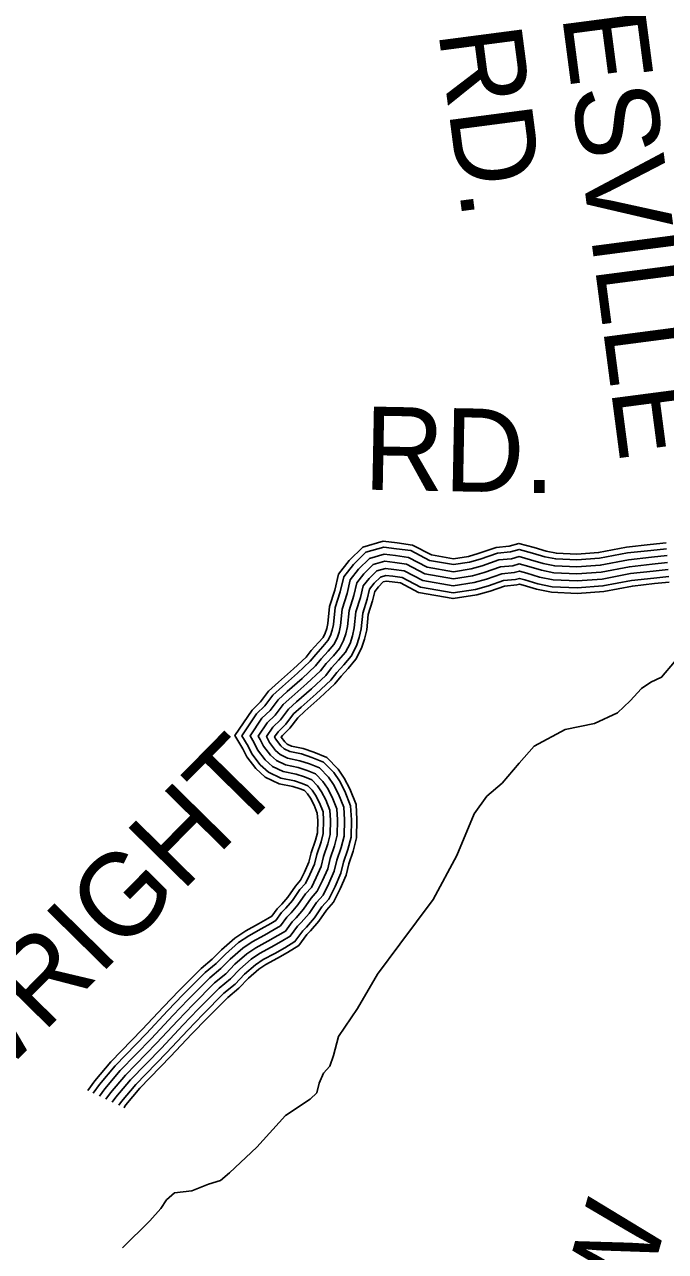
# Model space of a CAD drawing. Extents: x 1788175 to 1969470, y 584502 to 738744.
# Drawn here: x 1923076 to 1925929, y 632853 to 638311 of the extents above; entities that cross this region are included whole.
import ezdxf

# ---------------------------------------------------------------- set-up
doc = ezdxf.new("R2010")
doc.units = 0
for name, color, linetype in [('DESIGN - ROW - Right-of-Way and Easement Labels', 7, 'Continuous'), ('DESIGN - TRANSPORTATION - Text', 7, 'Continuous'), ('SURVEY - TRANSPORTATION - Roads', 7, 'Continuous')]:
    doc.layers.add(name, color=color, linetype=linetype)

msp = doc.modelspace()

# ---------------------------------------------------------------- linework, layer by layer
at = {"layer": 'DESIGN - TRANSPORTATION - Text'}
msp.add_lwpolyline([(1925969.4, 635476), (1925911.3, 635408.3), (1925863.2, 635385.8), (1925821.6, 635357.8), (1925772.3, 635302.9), (1925715, 635249.4), (1925612.9, 635201.7), (1925482.8, 635175.6), (1925345, 635100.5), (1925277.6, 635025.9), (1925201.4, 634936.4), (1925134.4, 634877.9), (1925077.3, 634800.2), (1924999.9, 634614.1), (1924895.2, 634419.3), (1924746.7, 634220.6), (1924646.5, 634086.6), (1924558.1, 633933.6), (1924473.1, 633809.1), (1924450.7, 633724.6), (1924435, 633676.9), (1924407.6, 633646.2), (1924387.6, 633602.1), (1924377.5, 633558.9), (1924348, 633530), (1924238.1, 633457.5), (1924110.4, 633317), (1923988.3, 633203.1), (1923949.2, 633169.3), (1923894.5, 633152.2), (1923820.9, 633123.3), (1923743.4, 633114.1), (1923708.1, 633082.7), (1923683.5, 633044.2), (1923634.3, 632989.4), (1923512.7, 632869.5)], dxfattribs=at)
at = {"layer": 'SURVEY - TRANSPORTATION - Roads'}
for points in [[(1925931.4, 636004.9), (1925860.8, 635997.6), (1925755.2, 635985.7), (1925631.3, 635962.2), (1925533.5, 635955.4), (1925443.2, 635959.4), (1925397.9, 635968.4), (1925344.5, 635984.8), (1925276.7, 636003.1), (1925233.5, 635990.1), (1925175.6, 635985.1), (1925095.9, 635957.3), (1925051.8, 635944.7), (1924985.7, 635934.5), (1924886.9, 635951.9), (1924802.9, 635995.5), (1924735.1, 636004.9), (1924672.6, 636012.6), (1924582.3, 635986.8), (1924520.7, 635926.4), (1924473.8, 635866.1), (1924457, 635794.5), (1924434, 635722.5), (1924426.7, 635646.9), (1924421.2, 635623.8), (1924414.8, 635603.7), (1924405.2, 635584.9), (1924385.3, 635561.5), (1924352.6, 635525.8), (1924329.3, 635496.2), (1924273.8, 635444.6), (1924206.8, 635385.7), (1924162.7, 635345.2), (1924126.6, 635297.6), (1924089.3, 635261.4), (1924012.6, 635148.3), (1924048.5, 635088.4), (1924065.4, 635053.9), (1924106.2, 635000.9), (1924147.8, 634963.5), (1924209.3, 634933.8), (1924271, 634921.5), (1924303.4, 634910.7), (1924321.8, 634903.2), (1924336.3, 634888.3), (1924349.4, 634869.1), (1924365.5, 634837.9), (1924379.2, 634803.5), (1924381, 634771), (1924380.1, 634715.8), (1924372, 634683), (1924352.7, 634626.6), (1924342.3, 634584.2), (1924322.8, 634540.4), (1924305.2, 634504.7), (1924282, 634478.5), (1924248.3, 634429.4), (1924221, 634397.6), (1924200.4, 634377), (1924176.6, 634344.4), (1924159.1, 634333.7), (1924117.4, 634310.2), (1924060.8, 634279.8), (1924012.9, 634247.6), (1923952.6, 634194.7), (1923912.1, 634153.1), (1923862.9, 634112.6), (1923764.8, 634013.6), (1923694.7, 633941.6), (1923600, 633840.1), (1923460.4, 633696.4), (1923389.1, 633612.2), (1923358.5, 633569.2)], [(1925933.4, 635979.2), (1925863.6, 635972), (1925759.1, 635960.3), (1925634.6, 635936.7), (1925533.9, 635929.6), (1925440.1, 635933.8), (1925391.6, 635943.5), (1925337.3, 635960.1), (1925277.1, 635976.4), (1925238.4, 635964.7), (1925181, 635959.8), (1925103.7, 635932.7), (1925057.3, 635919.5), (1924985.4, 635908.4), (1924878.5, 635927.2), (1924794.9, 635970.6), (1924731.7, 635979.4), (1924674.7, 635986.4), (1924595.6, 635963.9), (1924539.9, 635909.3), (1924497.6, 635854.8), (1924481.8, 635787.7), (1924459.4, 635717.3), (1924452.1, 635642.7), (1924446, 635616.9), (1924438.7, 635593.9), (1924426.7, 635570.5), (1924404.6, 635544.4), (1924372.2, 635509.1), (1924348.2, 635478.7), (1924291.1, 635425.6), (1924224, 635366.6), (1924181.8, 635327.8), (1924145.9, 635280.5), (1924109.2, 635244.8), (1924043.1, 635147.4), (1924071.1, 635100.7), (1924087.3, 635067.5), (1924125.2, 635018.4), (1924162.2, 634985.1), (1924217.5, 634958.4), (1924277.6, 634946.4), (1924312.3, 634934.8), (1924336.5, 634925), (1924356.2, 634904.6), (1924371.5, 634882.3), (1924388.9, 634848.6), (1924404.7, 634809.1), (1924406.7, 634771.5), (1924405.8, 634712.5), (1924396.7, 634675.7), (1924377.4, 634619.4), (1924366.7, 634575.8), (1924346.1, 634529.5), (1924326.8, 634490.2), (1924302.3, 634462.6), (1924268.7, 634413.7), (1924239.8, 634380.1), (1924220, 634360.3), (1924194.4, 634325.1), (1924172.1, 634311.5), (1924129.8, 634287.7), (1924074.1, 634257.7), (1924028.6, 634227.2), (1923970.3, 634176.1), (1923929.5, 634134.1), (1923880.3, 634093.6), (1923783.1, 633995.6), (1923713.3, 633923.8), (1923618.6, 633822.3), (1923479.4, 633679.1), (1923409.4, 633596.4), (1923382, 633557.9)], [(1925935.8, 635948.3), (1925866.9, 635941.2), (1925763.7, 635929.6), (1925638.6, 635905.9), (1925534.3, 635898.6), (1925436.3, 635902.9), (1925384, 635913.4), (1925328.7, 635930.3), (1925277.5, 635944.1), (1925244.2, 635934.1), (1925187.6, 635929.2), (1925113.1, 635903.2), (1925064, 635889.2), (1924985.1, 635877), (1924868.5, 635897.5), (1924785.4, 635940.7), (1924727.7, 635948.7), (1924677.1, 635954.9), (1924611.7, 635936.2), (1924563.1, 635888.6), (1924526.2, 635841.1), (1924511.7, 635779.4), (1924489.9, 635711), (1924482.7, 635637.6), (1924475.9, 635608.6), (1924467.4, 635582), (1924452.7, 635553.2), (1924427.8, 635523.9), (1924395.9, 635489), (1924371.1, 635457.6), (1924311.9, 635402.5), (1924244.7, 635343.5), (1924204.8, 635306.8), (1924169.2, 635259.9), (1924133, 635224.8), (1924079.9, 635146.4), (1924098.4, 635115.5), (1924113.8, 635083.9), (1924148, 635039.6), (1924179.7, 635011.1), (1924227.5, 634988), (1924285.6, 634976.4), (1924323, 634963.9), (1924354.3, 634951.2), (1924380.3, 634924.3), (1924398.2, 634898.2), (1924417.1, 634861.5), (1924435.4, 634815.9), (1924437.7, 634772), (1924436.7, 634708.5), (1924426.5, 634667), (1924407.2, 634610.6), (1924396.1, 634565.7), (1924374.2, 634516.4), (1924352.8, 634472.8), (1924326.8, 634443.5), (1924293.3, 634394.8), (1924262.6, 634359), (1924243.6, 634340), (1924215.8, 634301.8), (1924187.8, 634284.8), (1924144.8, 634260.5), (1924090.1, 634231.1), (1924047.5, 634202.6), (1923991.7, 634153.6), (1923950.5, 634111.3), (1923901.2, 634070.6), (1923805.2, 633973.9), (1923735.8, 633902.5), (1923641.1, 633800.9), (1923502.4, 633658.2), (1923433.9, 633577.3), (1923410.4, 633544.3)], [(1925938.2, 635917.4), (1925870.2, 635910.4), (1925768.3, 635898.9), (1925642.6, 635875.1), (1925534.7, 635867.5), (1925432.6, 635872.1), (1925376.4, 635883.3), (1925320.2, 635900.5), (1925278, 635911.9), (1925250.1, 635903.5), (1925194.1, 635898.7), (1925122.4, 635873.6), (1925070.6, 635858.9), (1924984.8, 635845.6), (1924858.4, 635867.8), (1924775.8, 635910.7), (1924723.7, 635918), (1924679.6, 635923.3), (1924627.8, 635908.6), (1924586.3, 635867.9), (1924554.8, 635827.4), (1924541.6, 635771.1), (1924520.4, 635704.7), (1924513.4, 635632.5), (1924505.8, 635600.4), (1924496.2, 635570.2), (1924478.7, 635535.9), (1924451.1, 635503.4), (1924419.5, 635468.9), (1924393.9, 635436.5), (1924332.7, 635379.5), (1924265.4, 635320.5), (1924227.9, 635285.9), (1924192.5, 635239.3), (1924156.9, 635204.8), (1924116.6, 635145.4), (1924125.7, 635130.3), (1924140.3, 635100.4), (1924170.8, 635060.7), (1924197.1, 635037.1), (1924237.4, 635017.6), (1924293.6, 635006.4), (1924333.8, 634993), (1924372, 634977.5), (1924404.4, 634943.9), (1924424.8, 634914.2), (1924445.4, 634874.4), (1924466.1, 634822.6), (1924468.7, 634772.6), (1924467.6, 634704.5), (1924456.2, 634658.2), (1924437, 634601.9), (1924425.6, 634555.7), (1924402.3, 634503.2), (1924378.7, 634455.4), (1924351.3, 634424.4), (1924317.9, 634375.8), (1924285.3, 634337.9), (1924267.3, 634319.8), (1924237.2, 634278.5), (1924203.4, 634258), (1924159.7, 634233.4), (1924106.1, 634204.5), (1924066.4, 634177.9), (1924013, 634131.1), (1923971.6, 634088.4), (1923922.1, 634047.7), (1923827.3, 633952.2), (1923758.3, 633881.1), (1923663.6, 633779.6), (1923525.4, 633637.4), (1923458.4, 633558.3), (1923438.7, 633530.7)], [(1925938.2, 635917.4), (1925870.2, 635910.4), (1925768.3, 635898.9), (1925642.6, 635875.1), (1925534.7, 635867.5), (1925432.6, 635872.1), (1925376.4, 635883.3), (1925320.2, 635900.5), (1925278, 635911.9), (1925250.1, 635903.5), (1925194.1, 635898.7), (1925122.4, 635873.6), (1925070.6, 635858.9), (1924984.8, 635845.6), (1924858.4, 635867.8), (1924775.8, 635910.7), (1924723.7, 635918), (1924679.6, 635923.3), (1924627.8, 635908.6), (1924586.3, 635867.9), (1924554.8, 635827.4), (1924541.6, 635771.1), (1924520.4, 635704.7), (1924513.4, 635632.5), (1924505.8, 635600.4), (1924496.2, 635570.2), (1924478.7, 635535.9), (1924451.1, 635503.4), (1924419.5, 635468.9), (1924393.9, 635436.5), (1924332.7, 635379.5), (1924265.4, 635320.5), (1924227.9, 635285.9), (1924192.5, 635239.3), (1924156.9, 635204.8), (1924116.6, 635145.4), (1924125.7, 635130.3), (1924140.3, 635100.4), (1924170.8, 635060.7), (1924197.1, 635037.1), (1924237.4, 635017.6), (1924293.6, 635006.4), (1924333.8, 634993), (1924372, 634977.5), (1924404.4, 634943.9), (1924424.8, 634914.2), (1924445.4, 634874.4), (1924466.1, 634822.6), (1924468.7, 634772.6), (1924467.6, 634704.5), (1924456.2, 634658.2), (1924437, 634601.9), (1924425.6, 634555.7), (1924402.3, 634503.2), (1924378.7, 634455.4), (1924351.3, 634424.4), (1924317.9, 634375.8), (1924285.3, 634337.9), (1924267.3, 634319.8), (1924237.2, 634278.5), (1924203.4, 634258), (1924159.7, 634233.4), (1924106.1, 634204.5), (1924066.4, 634177.9), (1924013, 634131.1), (1923971.6, 634088.4), (1923922.1, 634047.7), (1923827.3, 633952.2), (1923758.3, 633881.1), (1923663.6, 633779.6), (1923525.4, 633637.4), (1923458.4, 633558.3), (1923438.7, 633530.7)], [(1925940.5, 635886.5), (1925873.5, 635879.6), (1925773, 635868.3), (1925646.6, 635844.3), (1925535.1, 635836.5), (1925428.8, 635841.2), (1925368.8, 635853.2), (1925311.6, 635870.7), (1925278.4, 635879.7), (1925256, 635872.9), (1925200.7, 635868.1), (1925131.8, 635844), (1925077.2, 635828.5), (1924984.4, 635814.2), (1924848.4, 635838.1), (1924766.3, 635880.7), (1924719.7, 635887.2), (1924682.1, 635891.8), (1924643.9, 635880.9), (1924609.5, 635847.2), (1924583.5, 635813.7), (1924571.5, 635762.9), (1924551, 635698.4), (1924544, 635627.4), (1924535.7, 635592.1), (1924525, 635558.3), (1924504.6, 635518.5), (1924474.3, 635482.9), (1924443.2, 635448.8), (1924416.8, 635415.4), (1924353.4, 635356.5), (1924286.2, 635297.4), (1924250.9, 635265), (1924215.7, 635218.7), (1924180.8, 635184.7), (1924153.3, 635144.3), (1924166.7, 635116.8), (1924193.6, 635081.9), (1924214.6, 635063.1), (1924247.3, 635047.3), (1924301.6, 635036.4), (1924344.5, 635022.1), (1924389.7, 635003.8), (1924428.5, 634963.6), (1924451.5, 634930.1), (1924473.6, 634887.3), (1924496.8, 634829.4), (1924499.7, 634773.2), (1924498.6, 634700.5), (1924486, 634649.5), (1924466.7, 634593.1), (1924455, 634545.6), (1924430.3, 634490.1), (1924404.7, 634438), (1924375.8, 634405.3), (1924342.5, 634356.9), (1924308.1, 634316.8), (1924290.9, 634299.6), (1924258.6, 634255.3), (1924219.1, 634231.3), (1924174.7, 634206.2), (1924122.1, 634178), (1924085.4, 634153.3), (1924034.4, 634108.6), (1923992.6, 634065.6), (1923943, 634024.7), (1923849.4, 633930.5), (1923780.7, 633859.7), (1923686, 633758.2), (1923548.4, 633616.5), (1923482.9, 633539.3), (1923467.1, 633517.1)], [(1925942.9, 635855.6), (1925876.9, 635848.8), (1925777.6, 635837.6), (1925650.6, 635813.5), (1925535.5, 635805.4), (1925425.1, 635810.3), (1925361.2, 635823.1), (1925303, 635840.9), (1925278.9, 635847.4), (1925261.8, 635842.3), (1925207.2, 635837.6), (1925141.2, 635814.5), (1925083.9, 635798.2), (1924984.1, 635782.8), (1924838.3, 635808.4), (1924756.7, 635850.8), (1924715.7, 635856.5), (1924684.5, 635860.3), (1924659.9, 635853.3), (1924632.7, 635826.6), (1924612.1, 635800), (1924601.4, 635754.6), (1924581.5, 635692.2), (1924574.7, 635622.3), (1924565.6, 635583.8), (1924553.7, 635546.5), (1924530.6, 635501.2), (1924497.6, 635462.4), (1924466.8, 635428.7), (1924439.6, 635394.4), (1924374.2, 635333.5), (1924306.9, 635274.4), (1924273.9, 635244), (1924239, 635198.1), (1924204.7, 635164.7), (1924189.1, 635141.7), (1924193.2, 635133.2), (1924216.5, 635103.1), (1924232, 635089.1), (1924257.3, 635076.9), (1924309.5, 635066.5), (1924355.3, 635051.2), (1924407.4, 635030), (1924452.6, 634983.3), (1924478.2, 634946), (1924501.8, 634900.2), (1924527.4, 634836.1), (1924530.8, 634773.7), (1924529.5, 634696.5), (1924515.8, 634640.8), (1924496.5, 634584.4), (1924484.5, 634535.5), (1924458.4, 634476.9), (1924430.7, 634420.6), (1924400.2, 634386.1), (1924367.1, 634338), (1924330.8, 634295.7), (1924314.5, 634279.4), (1924280, 634232), (1924234.8, 634204.5), (1924189.6, 634179), (1924138.1, 634151.4), (1924104.3, 634128.7), (1924055.8, 634086.1), (1924013.7, 634042.8), (1923963.9, 634001.8), (1923871.6, 633908.7), (1923803.2, 633838.3), (1923708.5, 633736.8), (1923571.3, 633595.7), (1923507.4, 633520.2), (1923495.5, 633503.5)], [(1925944.8, 635830.9), (1925879.5, 635824.2), (1925781.3, 635813.1), (1925653.8, 635788.9), (1925535.8, 635780.7), (1925422.1, 635785.7), (1925355.2, 635799.1), (1925296.1, 635817.2), (1925279.3, 635821.7), (1925266.5, 635817.9), (1925212.4, 635813.2), (1925148.6, 635790.9), (1925089.2, 635774), (1924983.8, 635757.7), (1924830.3, 635784.7), (1924749.1, 635826.9), (1924712.5, 635832), (1924686.5, 635835.1), (1924672.8, 635831.2), (1924651.2, 635810.1), (1924634.9, 635789.1), (1924625.2, 635748), (1924605.9, 635687.2), (1924599.1, 635618.3), (1924589.5, 635577.2), (1924576.7, 635537.1), (1924551.3, 635487.4), (1924516.1, 635446.1), (1924485.6, 635412.7), (1924457.9, 635377.5), (1924390.8, 635315.2), (1924323.4, 635256), (1924292.3, 635227.3), (1924257.6, 635181.7), (1924223.7, 635148.8), (1924218.4, 635141), (1924234.7, 635119.9), (1924245.9, 635109.8), (1924265.2, 635100.5), (1924315.9, 635090.4), (1924363.8, 635074.4), (1924421.6, 635051), (1924471.9, 634999), (1924499.4, 634958.8), (1924524.4, 634910.5), (1924551.9, 634841.5), (1924555.5, 634774.2), (1924554.2, 634693.3), (1924539.5, 634633.8), (1924520.3, 634577.4), (1924507.9, 634527.4), (1924480.8, 634466.5), (1924451.4, 634406.7), (1924419.7, 634370.9), (1924386.7, 634322.9), (1924349, 634278.9), (1924333.4, 634263.3), (1924297, 634213.5), (1924247.3, 634183.2), (1924201.6, 634157.4), (1924150.9, 634130.2), (1924119.4, 634109.1), (1924072.8, 634068.2), (1924030.4, 634024.6), (1923980.6, 633983.5), (1923889.2, 633891.4), (1923821.1, 633821.3), (1923726.4, 633719.8), (1923589.6, 633579.1), (1923526.9, 633505), (1923521, 633496.7), (1923520.5, 633491.5)]]:
    msp.add_lwpolyline(points, dxfattribs=at)

# ---------------------------------------------------------------- texts
at = {"layer": 'DESIGN - ROW - Right-of-Way and Easement Labels'}
for s, height, rotation, p in [('STATESVILLE', 369.999, 277.4582, (1925303.5, 639606.3)), ('RD.', 370, 277.4582, (1924917.3, 638281.1)), ('RD.', 370, 358.9054, (1924583.6, 636242.2)), ('WRIGHT', 370, 45.4885, (1922831.3, 633488.8)), ('HOLLOW', 370, 73.9139, (1925346.4, 630939.2))]:
    msp.add_text(s, height=height, rotation=rotation, dxfattribs=at).set_placement(p)

doc.saveas('drawing.dxf')
